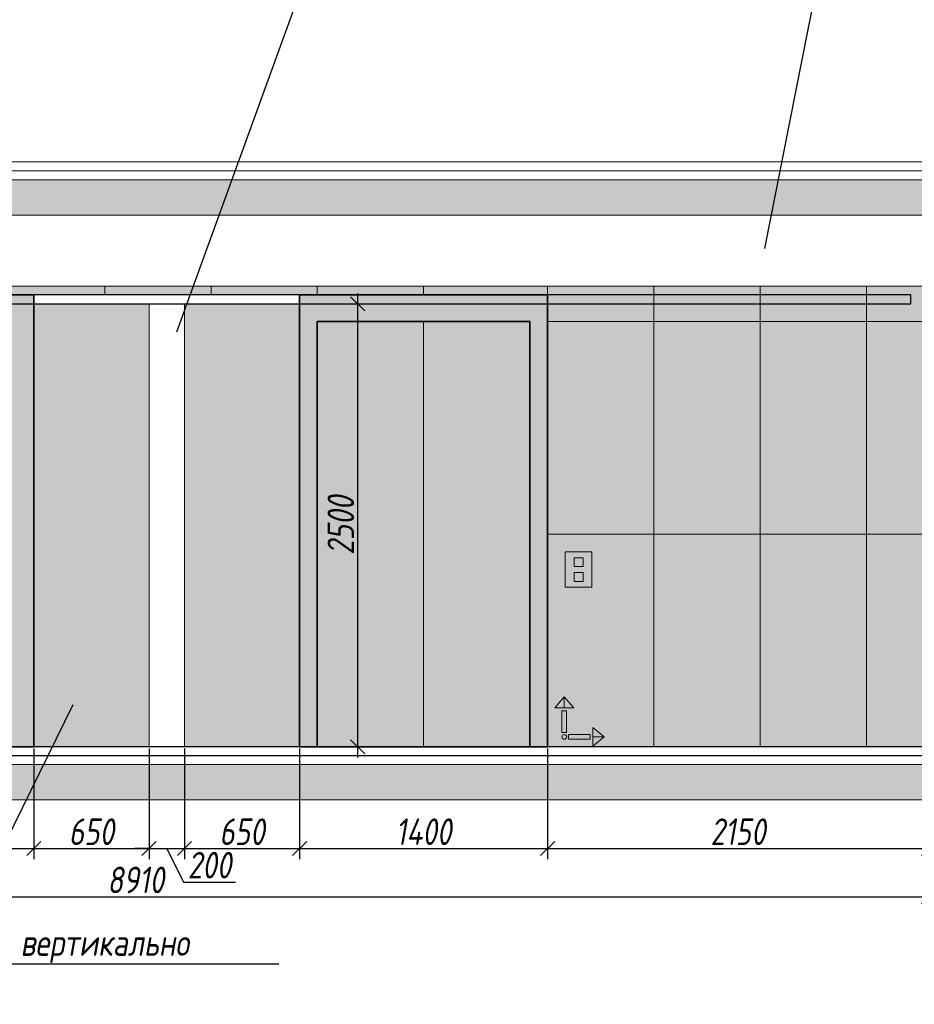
# Model space of a CAD drawing. Header units: millimetres. Extents: x -76220005 to 7466349, y -86687 to 22351.
# Tile 399 of 493: x 258744 to 263794, y 7111 to 12667. Entities that reach past the tile are written whole.
import ezdxf
from ezdxf import colors
from ezdxf.entities.mleader import LeaderData, LeaderLine
from ezdxf.math import Vec2, Vec3

# ---------------------------------------------------------------- set-up
doc = ezdxf.new("R2010")
doc.units = ezdxf.units.MM
doc.linetypes.add('DASHDOT', pattern=[25.4, 12.7, -6.35, 0, -6.35])
doc.layers.get('Defpoints').update_dxf_attribs({"color": 31})
doc.layers.add('A-DETL-GENF', color=7, linetype='Continuous', lineweight=5)
doc.layers.add('Отделка стен', color=253, linetype='Continuous', lineweight=0)
doc.layers.add('dim_razv', color=7, linetype='DASHDOT', lineweight=9, true_color=0x285228)
doc.layers.add('pol', color=7, linetype='Continuous', lineweight=15, true_color=0x55666d)
doc.styles.add('fl_iso paper', font='isocpeur.ttf', dxfattribs={"width": 0.8, "oblique": 10})
doc.styles.add('In tre', font='isocpeur.ttf', dxfattribs={"width": 0.8, "oblique": 10})
doc.dimstyles.new('In tre 1_50', dxfattribs={"dimtxt": 150, "dimasz": 80, "dimexe": 60, "dimexo": 10, "dimgap": 20, "dimtad": 1, "dimdec": 0, "dimrnd": 5, "dimzin": 0, "dimdsep": 46, "dimtxsty": 'fl_iso paper', "dimblk": 'OBLIQUE', "dimcen": 0, "dimdle": 60, "dimadec": 0, "dimazin": 0, "dimtfac": 1, "dimtdec": 0, "dimtofl": 0, "dimtmove": 1, "dimatfit": 1, "dimfxl": 40, "dimtolj": 1, "dimtzin": 0, "dimarcsym": 1})
picture_1 = doc.add_image_def('image1.png', size_in_pixel=(44, 610))

# ---------------------------------------------------------------- blocks, each defined once
blk = doc.blocks.new('_Oblique')
at = {"color": 0, "linetype": 'ByBlock', "lineweight": -2}
blk.add_line((-0.5, -0.5), (0.5, 0.5), dxfattribs=at)
blk = doc.blocks.new('*D128')
at = {"layer": 'Defpoints', "color": 0, "linetype": 'ByBlock', "transparency": 16777216}
for p in [(254923.8, 8264), (263873.8, 8264), (263873.8, 7717.8)]:
    blk.add_point(p, dxfattribs=at)
at = {"layer": 'dim_razv', "color": 0, "linetype": 'ByBlock', "lineweight": -2, "transparency": 16777216}
for p, q in [((254923.8, 8254), (254923.8, 7657.8)), ((263873.8, 8254), (263873.8, 7657.8)), ((254863.8, 7717.8), (263933.8, 7717.8))]:
    blk.add_line(p, q, dxfattribs=at)
at = {"layer": 'dim_razv', "color": 0, "linetype": 'ByBlock', "lineweight": -2, "transparency": 16777216, "xscale": 80, "yscale": 80, "zscale": 80, "rotation": 180}
blk.add_blockref('_Oblique', (254923.8, 7717.8), dxfattribs=at)
at = {"layer": 'dim_razv', "color": 0, "linetype": 'ByBlock', "lineweight": -2, "transparency": 16777216, "xscale": 80, "yscale": 80, "zscale": 80}
blk.add_blockref('_Oblique', (263873.8, 7717.8), dxfattribs=at)
at = {"layer": 'dim_razv', "color": 0, "linetype": 'ByBlock', "transparency": 16777216, "insert": (259398.8, 7812.8), "char_height": 150, "attachment_point": 5, "style": 'fl_iso paper'}
blk.add_mtext('\\A1;8910', dxfattribs=at)
blk = doc.blocks.new('*D143')
at = {"layer": 'Defpoints', "color": 0, "linetype": 'ByBlock', "transparency": 16777216}
for p in [(257423.8, 8564), (258823.8, 8564), (258823.8, 7989.8)]:
    blk.add_point(p, dxfattribs=at)
at = {"layer": 'dim_razv', "color": 0, "linetype": 'ByBlock', "lineweight": -2, "transparency": 16777216}
for p, q in [((257423.8, 8554), (257423.8, 7929.8)), ((258823.8, 8554), (258823.8, 7929.8)), ((257363.8, 7989.8), (258883.8, 7989.8))]:
    blk.add_line(p, q, dxfattribs=at)
at = {"layer": 'dim_razv', "color": 0, "linetype": 'ByBlock', "lineweight": -2, "transparency": 16777216, "xscale": 80, "yscale": 80, "zscale": 80, "rotation": 180}
blk.add_blockref('_Oblique', (257423.8, 7989.8), dxfattribs=at)
at = {"layer": 'dim_razv', "color": 0, "linetype": 'ByBlock', "lineweight": -2, "transparency": 16777216, "xscale": 80, "yscale": 80, "zscale": 80}
blk.add_blockref('_Oblique', (258823.8, 7989.8), dxfattribs=at)
at = {"layer": 'dim_razv', "color": 0, "linetype": 'ByBlock', "transparency": 16777216, "insert": (258123.8, 8084.8), "char_height": 150, "attachment_point": 5, "style": 'fl_iso paper'}
blk.add_mtext('\\A1;1400', dxfattribs=at)
blk = doc.blocks.new('*D144')
at = {"layer": 'Defpoints', "color": 0, "linetype": 'ByBlock', "transparency": 16777216}
for p in [(258823.8, 8564), (259473.8, 8564), (259473.8, 7989.8)]:
    blk.add_point(p, dxfattribs=at)
at = {"layer": 'dim_razv', "color": 0, "linetype": 'ByBlock', "lineweight": -2, "transparency": 16777216}
for p, q in [((258823.8, 8554), (258823.8, 7929.8)), ((259473.8, 8554), (259473.8, 7929.8)), ((258763.8, 7989.8), (259533.8, 7989.8))]:
    blk.add_line(p, q, dxfattribs=at)
at = {"layer": 'dim_razv', "color": 0, "linetype": 'ByBlock', "lineweight": -2, "transparency": 16777216, "xscale": 80, "yscale": 80, "zscale": 80, "rotation": 180}
blk.add_blockref('_Oblique', (258823.8, 7989.8), dxfattribs=at)
at = {"layer": 'dim_razv', "color": 0, "linetype": 'ByBlock', "lineweight": -2, "transparency": 16777216, "xscale": 80, "yscale": 80, "zscale": 80}
blk.add_blockref('_Oblique', (259473.8, 7989.8), dxfattribs=at)
at = {"layer": 'dim_razv', "color": 0, "linetype": 'ByBlock', "transparency": 16777216, "insert": (259148.8, 8084.8), "char_height": 150, "attachment_point": 5, "style": 'fl_iso paper'}
blk.add_mtext('\\A1;650', dxfattribs=at)
blk = doc.blocks.new('*D145')
at = {"layer": 'Defpoints', "color": 0, "linetype": 'ByBlock', "transparency": 16777216}
for p in [(259473.8, 8564), (259673.8, 8564), (259673.8, 7989.8)]:
    blk.add_point(p, dxfattribs=at)
at = {"layer": 'dim_razv', "color": 0, "linetype": 'ByBlock', "lineweight": -2, "transparency": 16777216}
for p, q in [((259473.8, 8554), (259473.8, 7929.8)), ((259673.8, 8554), (259673.8, 7929.8)), ((259473.8, 7989.8), (259393.8, 7989.8)), ((259473.8, 7989.8), (259673.8, 7989.8)), ((259573.8, 7989.8), (259668.3, 7800.9)), ((259673.8, 7989.8), (259753.8, 7989.8)), ((259668.3, 7800.9), (259962.8, 7800.9))]:
    blk.add_line(p, q, dxfattribs=at)
at = {"layer": 'dim_razv', "color": 0, "linetype": 'ByBlock', "lineweight": -2, "transparency": 16777216, "xscale": 80, "yscale": 80, "zscale": 80}
blk.add_blockref('_Oblique', (259473.8, 7989.8), dxfattribs=at)
at = {"layer": 'dim_razv', "color": 0, "linetype": 'ByBlock', "lineweight": -2, "transparency": 16777216, "xscale": 80, "yscale": 80, "zscale": 80, "rotation": 180}
blk.add_blockref('_Oblique', (259673.8, 7989.8), dxfattribs=at)
at = {"layer": 'dim_razv', "color": 0, "linetype": 'ByBlock', "transparency": 16777216, "insert": (259815.6, 7895.9), "char_height": 150, "attachment_point": 5, "style": 'fl_iso paper'}
blk.add_mtext('\\A1;200', dxfattribs=at)
blk = doc.blocks.new('*D146')
at = {"layer": 'Defpoints', "color": 0, "linetype": 'ByBlock', "transparency": 16777216}
for p in [(259673.8, 8564), (260323.8, 8564), (260323.8, 7989.8)]:
    blk.add_point(p, dxfattribs=at)
at = {"layer": 'dim_razv', "color": 0, "linetype": 'ByBlock', "lineweight": -2, "transparency": 16777216}
for p, q in [((259673.8, 8554), (259673.8, 7929.8)), ((260323.8, 8554), (260323.8, 7929.8)), ((259613.8, 7989.8), (260383.8, 7989.8))]:
    blk.add_line(p, q, dxfattribs=at)
at = {"layer": 'dim_razv', "color": 0, "linetype": 'ByBlock', "lineweight": -2, "transparency": 16777216, "xscale": 80, "yscale": 80, "zscale": 80, "rotation": 180}
blk.add_blockref('_Oblique', (259673.8, 7989.8), dxfattribs=at)
at = {"layer": 'dim_razv', "color": 0, "linetype": 'ByBlock', "lineweight": -2, "transparency": 16777216, "xscale": 80, "yscale": 80, "zscale": 80}
blk.add_blockref('_Oblique', (260323.8, 7989.8), dxfattribs=at)
at = {"layer": 'dim_razv', "color": 0, "linetype": 'ByBlock', "transparency": 16777216, "insert": (259998.8, 8084.8), "char_height": 150, "attachment_point": 5, "style": 'fl_iso paper'}
blk.add_mtext('\\A1;650', dxfattribs=at)
blk = doc.blocks.new('*D147')
at = {"layer": 'Defpoints', "color": 0, "linetype": 'ByBlock', "transparency": 16777216}
for p in [(261723.8, 8564), (263873.8, 8264), (263873.8, 7989.8)]:
    blk.add_point(p, dxfattribs=at)
at = {"layer": 'dim_razv', "color": 0, "linetype": 'ByBlock', "lineweight": -2, "transparency": 16777216}
for p, q in [((261723.8, 8554), (261723.8, 7929.8)), ((263873.8, 8254), (263873.8, 7929.8)), ((261663.8, 7989.8), (263933.8, 7989.8))]:
    blk.add_line(p, q, dxfattribs=at)
at = {"layer": 'dim_razv', "color": 0, "linetype": 'ByBlock', "lineweight": -2, "transparency": 16777216, "xscale": 80, "yscale": 80, "zscale": 80, "rotation": 180}
blk.add_blockref('_Oblique', (261723.8, 7989.8), dxfattribs=at)
at = {"layer": 'dim_razv', "color": 0, "linetype": 'ByBlock', "lineweight": -2, "transparency": 16777216, "xscale": 80, "yscale": 80, "zscale": 80}
blk.add_blockref('_Oblique', (263873.8, 7989.8), dxfattribs=at)
at = {"layer": 'dim_razv', "color": 0, "linetype": 'ByBlock', "transparency": 16777216, "insert": (262798.8, 8084.8), "char_height": 150, "attachment_point": 5, "style": 'fl_iso paper'}
blk.add_mtext('\\A1;2150', dxfattribs=at)
blk = doc.blocks.new('1')
at = {"layer": 'pol', "linetype": 'ByBlock'}
h = blk.add_hatch(color=1, dxfattribs=at)
h.paths.add_polyline_path([(35776.4, 73135.4), (35803.1, 73135.4), (35803.1, 73259), (35776.4, 73259)])
h.paths.add_polyline_path([(35789.8, 73274.6), (35843.2, 73274.6), (35789.8, 73338.2)])
h.paths.add_polyline_path([(35789.8, 73274.6), (35736.3, 73274.6), (35789.8, 73338.2)])
edge = h.paths.add_edge_path()
edge.add_arc((35789.8, 73110.5), 13.4, 0, 360)
h = blk.add_hatch(color=1, dxfattribs=at)
h.paths.add_polyline_path([(35813.3, 73097.1), (35813.3, 73123.9), (35936.9, 73123.9), (35936.9, 73097.1)])
h.paths.add_polyline_path([(35952.5, 73110.5), (35952.5, 73164), (36016.1, 73110.5)])
h.paths.add_polyline_path([(35952.5, 73110.5), (35952.5, 73057), (36016.1, 73110.5)])
at = {"layer": 'pol', "color": 1, "linetype": 'ByBlock'}
for points in [[(35789.8, 73274.6), (35736.3, 73274.6), (35789.8, 73338.2), (35789.8, 73274.6)], [(35789.8, 73274.6), (35843.2, 73274.6), (35789.8, 73338.2), (35789.8, 73274.6)], [(35952.5, 73110.5), (35952.5, 73164), (36016.1, 73110.5), (35952.5, 73110.5)], [(35952.5, 73110.5), (35952.5, 73057), (36016.1, 73110.5), (35952.5, 73110.5)]]:
    blk.add_lwpolyline(points, dxfattribs=at)
for points in [[(35776.4, 73135.4), (35803.1, 73135.4), (35803.1, 73259), (35776.4, 73259)], [(35813.3, 73097.1), (35813.3, 73123.9), (35936.9, 73123.9), (35936.9, 73097.1)]]:
    blk.add_lwpolyline(points, close=True, dxfattribs=at)
blk.add_circle((35789.8, 73110.5), 13.4, dxfattribs=at)
blk = doc.blocks.new('*D242')
at = {"layer": 'Defpoints', "color": 0, "linetype": 'ByBlock', "transparency": 16777216}
for p in [(260323.8, 11064), (260323.8, 8564), (260651.5, 8564)]:
    blk.add_point(p, dxfattribs=at)
at = {"layer": 'dim_razv', "color": 0, "linetype": 'ByBlock', "lineweight": -2, "transparency": 16777216}
for p, q in [((260651.5, 11124), (260651.5, 8504)), ((260333.8, 11064), (260711.5, 11064)), ((260333.8, 8564), (260711.5, 8564))]:
    blk.add_line(p, q, dxfattribs=at)
at = {"layer": 'dim_razv', "color": 0, "linetype": 'ByBlock', "lineweight": -2, "transparency": 16777216, "xscale": 80, "yscale": 80, "zscale": 80}
for p, rotation in [((260651.5, 11064), 90), ((260651.5, 8564), 270)]:
    blk.add_blockref('_Oblique', p, dxfattribs=dict(at, rotation=rotation))
at = {"layer": 'dim_razv', "color": 0, "linetype": 'ByBlock', "transparency": 16777216, "insert": (260556.5, 9814), "char_height": 150, "attachment_point": 5, "rotation": 90, "style": 'fl_iso paper'}
blk.add_mtext('\\A1;2500', dxfattribs=at)
blk = doc.blocks.new('*D243')
at = {"layer": 'Defpoints', "color": 0, "linetype": 'ByBlock', "transparency": 16777216}
for p in [(260323.8, 8564), (261723.8, 8564), (261723.8, 7989.8)]:
    blk.add_point(p, dxfattribs=at)
at = {"layer": 'dim_razv', "color": 0, "linetype": 'ByBlock', "lineweight": -2, "transparency": 16777216}
for p, q in [((260323.8, 8554), (260323.8, 7929.8)), ((261723.8, 8554), (261723.8, 7929.8)), ((260263.8, 7989.8), (261783.8, 7989.8))]:
    blk.add_line(p, q, dxfattribs=at)
at = {"layer": 'dim_razv', "color": 0, "linetype": 'ByBlock', "lineweight": -2, "transparency": 16777216, "xscale": 80, "yscale": 80, "zscale": 80, "rotation": 180}
blk.add_blockref('_Oblique', (260323.8, 7989.8), dxfattribs=at)
at = {"layer": 'dim_razv', "color": 0, "linetype": 'ByBlock', "lineweight": -2, "transparency": 16777216, "xscale": 80, "yscale": 80, "zscale": 80}
blk.add_blockref('_Oblique', (261723.8, 7989.8), dxfattribs=at)
at = {"layer": 'dim_razv', "color": 0, "linetype": 'ByBlock', "transparency": 16777216, "insert": (261023.8, 8084.8), "char_height": 150, "attachment_point": 5, "style": 'fl_iso paper'}
blk.add_mtext('\\A1;1400', dxfattribs=at)

msp = doc.modelspace()

# ---------------------------------------------------------------- hatches: boundary and pattern name
at = {"lineweight": 13, "true_color": 0xb5b5b5}
h = msp.add_hatch(color=253, dxfattribs=at)
h.dxf.hatch_style = 1
h.paths.add_polyline_path([(246103.8, 11114), (247153.8, 11114), (247153.8, 8564), (246103.8, 8564)])
h.paths.add_polyline_path([(248173.8, 11114), (249223.8, 11114), (249223.8, 8564), (248173.8, 8564)])
h.paths.add_polyline_path([(250243.8, 11114), (251293.8, 11114), (251293.8, 8564), (250243.8, 8564)])
h.paths.add_polyline_path([(257423.8, 11114), (258823.8, 11114), (258823.8, 8564), (257423.8, 8564)])
h.paths.add_polyline_path([(260323.8, 11114), (261723.8, 11114), (261723.8, 8564), (260323.8, 8564)])
at = {"lineweight": 13}
h = msp.add_hatch(color=253, dxfattribs=at)
h.dxf.hatch_style = 1
h.set_gradient(color1=(201, 61, 49), color2=(216, 219, 228), name='INVCURVED')
h.paths.add_polyline_path([(258823.8, 11064), (259473.8, 11064), (259473.8, 8564), (258823.8, 8564)])
h.paths.add_polyline_path([(259673.8, 8564), (260323.8, 8564), (260323.8, 11064), (259673.8, 11064)])
at = {"lineweight": 13, "true_color": 0xb5b5b5}
h = msp.add_hatch(color=253, dxfattribs=at)
h.dxf.hatch_style = 1
h.paths.add_polyline_path([(247253.8, 9664), (247403.8, 9664), (247403.8, 9464), (247253.8, 9464)])
h.paths.add_polyline_path([(251393.8, 9664), (251543.8, 9664), (251543.8, 9464), (251393.8, 9464)])
h.paths.add_polyline_path([(261823.8, 9664), (261973.8, 9664), (261973.8, 9464), (261823.8, 9464)])
at = {"layer": 'A-DETL-GENF'}
h = msp.add_hatch(dxfattribs=at)
h.set_pattern_fill('ANSI35', color=256, scale=20, style=0)
h.set_pattern_definition([(45, (122881.06, 722.8), (-89.80256, 89.80256), []), (45, (122970.86, 722.8), (-89.80256, 89.80256), [158.75, -31.75, 0, -31.75])])
h.paths.add_polyline_path([(243219.3, 11564), (266774.7, 11564), (266774.7, 11764), (243219.3, 11764)])
h.paths.add_polyline_path([(243219.3, 8264), (266774.7, 8264), (266774.7, 8464), (243219.3, 8464)])
at = {"layer": 'dim_razv', "true_color": 0xeceae4, "transparency": 33554687}
h = msp.add_hatch(dxfattribs=at)
h.set_pattern_fill('AR-SAND', color=254, scale=3, angle=315)
h.set_pattern_definition([(352.5, (23039.9, 13356.9), (100.426047, 107.214405), [0, -115.824, 0, -129.54, 0, -123.825]), (322.5, (23039.9, 13356.9), (247.41986, 56.70328), [0, -62.484, 0, -104.394, 0, -40.005]), (282.5, (22973.63, 13423.18), (168.099694, -167.48995), [0, -38.1, 0, -137.16, 0, -179.07]), (272.5, (22973.63, 13423.18), (209.26523, -114.68433), [0, -19.05, 0, -89.916, 0, -102.87])])
h.paths.add_polyline_path([(243713.8, 8564), (243713.8, 11164), (255823.8, 11164), (255823.8, 11089), (256273.8, 11089), (256273.8, 10714), (257073.8, 10714), (257073.8, 11164), (266133.8, 11164), (266133.8, 8564), (265983.8, 8564), (265983.8, 10744), (264023.8, 10744), (264023.8, 8564), (261723.8, 8564), (261723.8, 11114), (257423.8, 11114), (257423.8, 8564), (254773.8, 8564), (254773.8, 10744), (252813.8, 10744), (252813.8, 8564), (251293.8, 8564), (251293.8, 11114), (250243.8, 11114), (250243.8, 8564), (249223.8, 8564), (249223.8, 11114), (248173.8, 11114), (248173.8, 8564), (247763.8, 8564), (247763.8, 11064), (247563.8, 11064), (247563.8, 8564), (247153.8, 8564), (247153.8, 11114), (246103.8, 11114), (246103.8, 8564)])
h.paths.add_polyline_path([(247253.8, 9664), (247403.8, 9664), (247403.8, 9464), (247253.8, 9464)], flags=16)
h.paths.add_polyline_path([(251393.8, 9664), (251543.8, 9664), (251543.8, 9464), (251393.8, 9464)], flags=16)
h.paths.add_polyline_path([(261823.8, 9664), (261973.8, 9664), (261973.8, 9464), (261823.8, 9464)], flags=16)

# ---------------------------------------------------------------- linework, layer by layer
at = {"lineweight": 13}
for points in [[(243219.3, 11814), (266774.7, 11814), (266774.7, 11864), (243219.3, 11864)], [(266774.7, 11764), (243219.3, 11764), (243219.3, 11814), (266774.7, 11814)], [(243219.3, 11564), (266774.7, 11564), (266774.7, 11764), (243219.3, 11764)], [(258823.8, 11064), (260323.8, 11064), (260323.8, 8564), (258823.8, 8564)], [(258823.8, 11064), (259473.8, 11064), (259473.8, 8564), (258823.8, 8564)], [(259673.8, 8564), (260323.8, 8564), (260323.8, 11064), (259673.8, 11064)], [(261823.8, 9664), (261973.8, 9664), (261973.8, 9464), (261823.8, 9464)], [(261873.8, 9631.1), (261923.8, 9631.1), (261923.8, 9581.1), (261873.8, 9581.1)], [(261873.8, 9496.9), (261923.8, 9496.9), (261923.8, 9546.9), (261873.8, 9546.9)], [(243219.3, 8264), (266774.7, 8264), (266774.7, 8464), (243219.3, 8464)]]:
    msp.add_lwpolyline(points, close=True, dxfattribs=at)
at = {"color": 0, "linetype": 'ByBlock', "lineweight": 0}
msp.add_lwpolyline([(243713.8, 11164), (255823.8, 11164), (255823.8, 11089), (256273.8, 11089), (256273.8, 10714), (257073.8, 10714), (257073.8, 11164), (266133.8, 11164), (266133.8, 8564), (265983.8, 8564), (265983.8, 10744), (264023.8, 10744), (264023.8, 8564), (261723.8, 8564), (261723.8, 11114), (257423.8, 11114), (257423.8, 8564), (254773.8, 8564), (254773.8, 10744), (252813.8, 10744), (252813.8, 8564), (251293.8, 8564), (251293.8, 11114), (250243.8, 11114)], dxfattribs=at)
at = {"lineweight": 30}
msp.add_lwpolyline([(263773.8, 11114), (255023.8, 11114), (255023.8, 11064), (263773.8, 11064)], close=True, dxfattribs=at)
at = {"lineweight": 35}
for points in [[(257423.8, 11114), (258823.8, 11114), (258823.8, 8564), (257423.8, 8564)], [(260323.8, 11114), (261723.8, 11114), (261723.8, 8564), (260323.8, 8564)], [(260423.8, 10964), (261623.8, 10964), (261623.8, 8564), (260423.8, 8564)]]:
    msp.add_lwpolyline(points, close=True, dxfattribs=at)
at = {"lineweight": 13}
for points in [[(261023.8, 10964), (261023.8, 8564)], [(266473.8, 8514), (266774.7, 8514), (266774.7, 8464), (243219.3, 8464), (243219.3, 8514), (243513.8, 8514)], [(243713.8, 8514), (266133.8, 8514)]]:
    msp.add_lwpolyline(points, dxfattribs=at)
at = {"lineweight": 30}
for points in [[(266133.8, 8564), (243713.8, 8564)], [(243713.8, 8514), (266133.8, 8514)]]:
    msp.add_lwpolyline(points, dxfattribs=at)
at = {"layer": 'dim_razv', "color": 0, "linetype": 'ByBlock'}
msp.add_lwpolyline([(259473.8, 11064), (259473.8, 8564), (259673.8, 8564), (259673.8, 11064)], close=True, dxfattribs=at)
at = {"layer": 'Отделка стен', "transparency": 33554687}
for points in [[(258823.8, 11114), (258623.8, 11114), (258623.8, 11164)], [(259823.8, 11164), (259823.8, 11114), (259223.8, 11114), (259223.8, 11164)], [(260423.8, 11164), (260423.8, 11114), (260323.8, 11114)], [(261023.8, 11164), (261023.8, 11114), (260423.8, 11114), (260423.8, 11164)], [(261723.8, 11164), (261723.8, 11114), (261023.8, 11114), (261023.8, 11164)], [(261723.8, 11164), (261723.8, 10964), (262323.8, 10964), (262323.8, 11164)], [(262323.8, 11164), (262323.8, 10964), (262923.8, 10964), (262923.8, 11164)], [(262923.8, 11164), (262923.8, 10964), (263523.8, 10964), (263523.8, 11164)], [(263523.8, 11164), (263523.8, 10964), (263873.8, 10964), (263873.8, 11164)], [(264023.8, 10964), (263523.8, 10964), (263523.8, 9764), (264023.8, 9764)]]:
    msp.add_lwpolyline(points, dxfattribs=at)
for points in [[(261723.8, 10964), (261723.8, 9764), (262323.8, 9764), (262323.8, 10964)], [(262323.8, 10964), (262323.8, 9764), (262923.8, 9764), (262923.8, 10964)], [(262923.8, 10964), (262923.8, 9764), (263523.8, 9764), (263523.8, 10964)], [(261723.8, 9764), (261723.8, 8564), (262323.8, 8564), (262323.8, 9764)], [(262323.8, 9764), (262323.8, 8564), (262923.8, 8564), (262923.8, 9764)], [(262923.8, 9764), (262923.8, 8564), (263523.8, 8564), (263523.8, 9764)], [(263523.8, 9764), (263523.8, 8564), (264023.8, 8564), (264023.8, 9764)]]:
    msp.add_lwpolyline(points, close=True, dxfattribs=at)

# ---------------------------------------------------------------- block references
at = {"linetype": 'ByBlock', "xscale": 0.9938708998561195, "yscale": 0.9938708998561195, "zscale": 0.9938708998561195}
msp.add_blockref('1', (226247.7, -64042.3), dxfattribs=at)

# ---------------------------------------------------------------- dimensions: what is measured, and where the dimension line sits
at = {"layer": 'dim_razv', "linetype": 'ByBlock'}
dim = msp.add_linear_dim(base=(260651.5, 8564), p1=(260323.8, 11064), p2=(260323.8, 8564), angle=90, dimstyle='In tre 1_50', dxfattribs=at)
dim.commit()
dim.dimension.update_dxf_attribs({"geometry": '*D242', "text_midpoint": (260556.5, 9814)})
for base, p1, p2, picture, middle in [((258823.8, 7989.8), (257423.8, 8564), (258823.8, 8564), '*D143', (258123.8, 8084.8)), ((259473.8, 7989.8), (258823.8, 8564), (259473.8, 8564), '*D144', (259148.8, 8084.8)), ((260323.8, 7989.8), (259673.8, 8564), (260323.8, 8564), '*D146', (259998.8, 8084.8)), ((261723.8, 7989.8), (260323.8, 8564), (261723.8, 8564), '*D243', (261023.8, 8084.8)), ((263873.8, 7989.8), (261723.8, 8564), (263873.8, 8264), '*D147', (262798.8, 8084.8))]:
    dim = msp.add_linear_dim(base=base, p1=p1, p2=p2, dimstyle='In tre 1_50', dxfattribs=at)
    dim.commit()
    dim.dimension.update_dxf_attribs({"geometry": picture, "text_midpoint": middle})
dim = msp.add_linear_dim(base=(259673.8, 7989.8), p1=(259473.8, 8564), p2=(259673.8, 8564), dimstyle='In tre 1_50', dxfattribs=at)
dim.commit()
dim.dimension.update_dxf_attribs({"geometry": '*D145', "text_midpoint": (259688.3, 7800.9), "dimtype": 160})
dim = msp.add_linear_dim(base=(263873.8, 7717.8), p1=(254923.8, 8264), p2=(263873.8, 8264), text='8910', dimstyle='In tre 1_50', dxfattribs=at)
dim.commit()
dim.dimension.update_dxf_attribs({"geometry": '*D128', "text_midpoint": (259398.8, 7812.8)})

# ---------------------------------------------------------------- pictures from other files: only their frames are drawn
at = {"lineweight": 13}
image = msp.add_image(picture_1, insert=(259473.8, 8491.3), size_in_units=(200, 2772.7), dxfattribs=at)
image.set_boundary_path([(-0.5, 43.5), (-0.5, 593.5), (43.5, 593.5), (43.5, 43.5), (-0.5, 43.5)])

# ---------------------------------------------------------------- leaders
at = {"layer": 'dim_razv', "color": 0, "linetype": 'ByBlock'}
ml = msp.add_multileader_mtext('Standard', dxfattribs=at)
ml.set_content('Потолок подвесной, реечный\\Pрейка 50х50 белого цвета, шаг рейки 120-125мм', style='In tre')
ml.set_leader_properties()
ml.build(insert=Vec2(0, 0))
ml.multileader.update_dxf_attribs({"text_left_attachment_type": 6, "text_right_attachment_type": 6, "dogleg_length": 1, "arrow_head_size": 0, "scale": 50})
ctx = ml.context
ctx.base_point, ctx.scale, ctx.char_height, ctx.arrow_head_size, ctx.landing_gap_size, ctx.plane_origin = Vec3(210834.7, 13098.8), 50, 150, 0, 4.5, Vec3(220470.5, 11304.3)
ctx.left_attachment, ctx.right_attachment = 6, 6
notes = []
notes.append((ctx, [(0, (1, 1, 0), (213086.6, 13098.8), (-1, 0), 50, [(0, [(214358.1, 10864), (213006.1, 11114)], 0, [])])]))
ctx.mtext.insert, ctx.mtext.width, ctx.mtext.defined_height, ctx.mtext.flow_direction = Vec3(210839.2, 13293.8), 2509.515, 696.6, 5
ml = msp.add_multileader_mtext('Standard', dxfattribs=at)
ml.set_content('Потолок подвесной, реечный\\Pрейка 50х50 белого цвета, шаг рейки 120-125мм', style='In tre')
ml.set_leader_properties()
ml.build(insert=Vec2(0, 0))
ml.multileader.update_dxf_attribs({"text_left_attachment_type": 6, "text_right_attachment_type": 6, "dogleg_length": 1, "arrow_head_size": 0, "scale": 50})
ctx = ml.context
ctx.base_point, ctx.scale, ctx.char_height, ctx.arrow_head_size, ctx.landing_gap_size, ctx.plane_origin = Vec3(225839.2, 13098.8), 50, 150, 0, 4.5, Vec3(235424.9, 11304.3)
ctx.left_attachment, ctx.right_attachment = 6, 6
notes.append((ctx, [(0, (1, 1, 0), (228091.1, 13098.8), (-1, 0), 50, [(1, [(229220.3, 11114)], 0, [])])]))
ctx.mtext.insert, ctx.mtext.width, ctx.mtext.defined_height, ctx.mtext.flow_direction = Vec3(225843.7, 13293.8), 2509.515, 696.6, 5
ml = msp.add_multileader_mtext('Standard', dxfattribs=at)
ml.set_content('Окраска запотолочного пространства в белый цвет RAL9016', style='In tre')
ml.set_leader_properties()
ml.build(insert=Vec2(0, 0))
ml.multileader.update_dxf_attribs({"text_left_attachment_type": 6, "text_right_attachment_type": 6, "dogleg_length": 1, "arrow_head_size": 0, "scale": 50})
ctx = ml.context
ctx.base_point, ctx.scale, ctx.char_height, ctx.arrow_head_size, ctx.landing_gap_size, ctx.plane_origin = Vec3(217741.7, 12940.3), 50, 150, 0, 4.5, Vec3(222526.2, 9249.7)
ctx.left_attachment, ctx.right_attachment = 6, 6
notes.append((ctx, [(0, (1, 1, 0), (217691.7, 12940.3), (1, 0), 50, [(0, [(217401.3, 11250.4)], 0, [])])]))
ctx.mtext.insert, ctx.mtext.width, ctx.mtext.flow_direction = Vec3(217746.2, 13120.3), 3148.852, 5
ml = msp.add_multileader_mtext('Standard', dxfattribs=at)
ml.set_content('Окраска запотолочного пространства в белый цвет RAL9016', style='In tre')
ml.set_leader_properties()
ml.build(insert=Vec2(0, 0))
ml.multileader.update_dxf_attribs({"text_left_attachment_type": 6, "text_right_attachment_type": 6, "dogleg_length": 1, "arrow_head_size": 0, "scale": 50})
ctx = ml.context
ctx.base_point, ctx.scale, ctx.char_height, ctx.arrow_head_size, ctx.landing_gap_size, ctx.plane_origin = Vec3(232212.2, 12940.3), 50, 150, 0, 4.5, Vec3(236936.8, 9249.7)
ctx.left_attachment, ctx.right_attachment = 6, 6
notes.append((ctx, [(0, (1, 1, 0), (232162.2, 12940.3), (1, 0), 50, [(0, [(231811.9, 11390.7)], 0, [])])]))
ctx.mtext.insert, ctx.mtext.width, ctx.mtext.flow_direction = Vec3(232216.7, 13120.3), 3148.852, 5
ml = msp.add_multileader_mtext('Standard', dxfattribs=at)
ml.set_content('Вертикально расположенная бегущая строка (время/дата/t%%D/этаж)', style='In tre')
ml.set_leader_properties()
ml.build(insert=Vec2(0, 0))
ml.multileader.update_dxf_attribs({"text_left_attachment_type": 6, "text_right_attachment_type": 6, "dogleg_length": 1, "arrow_head_size": 0, "scale": 50})
ctx = ml.context
ctx.base_point, ctx.scale, ctx.char_height, ctx.arrow_head_size, ctx.landing_gap_size, ctx.plane_origin = Vec3(244651.3, 12932.2), 50, 150, 0, 4.5, Vec3(253179.9, 11137.7)
ctx.left_attachment, ctx.right_attachment = 6, 6
notes.append((ctx, [(0, (1, 1, 0), (246884.7, 12932.2), (-1, 0), 50, [(1, [(247661.2, 10545.8)], 0, [])])]))
ctx.mtext.insert, ctx.mtext.width, ctx.mtext.defined_height, ctx.mtext.flow_direction = Vec3(244655.8, 13127.2), 2509.515, 696.6, 5
ml = msp.add_multileader_mtext('Standard', dxfattribs=at)
ml.set_content('Потолок подвесной ГКЛ, окраска RAL9016', style='In tre')
ml.set_leader_properties()
ml.build(insert=Vec2(0, 0))
ml.multileader.update_dxf_attribs({"text_left_attachment_type": 6, "text_right_attachment_type": 6, "dogleg_length": 1, "arrow_head_size": 0, "scale": 50})
ctx = ml.context
ctx.base_point, ctx.scale, ctx.char_height, ctx.arrow_head_size, ctx.landing_gap_size, ctx.plane_origin = Vec3(249538.4, 12932.2), 50, 150, 0, 4.5, Vec3(257727.7, 11137.7)
ctx.left_attachment, ctx.right_attachment = 6, 6
notes.append((ctx, [(0, (1, 1, 0), (251432.5, 12932.2), (-1, 0), 50, [(1, [(251615.3, 11114)], 0, [])])]))
ctx.mtext.insert, ctx.mtext.width, ctx.mtext.defined_height, ctx.mtext.flow_direction = Vec3(249542.9, 13127.2), 2509.515, 696.6, 5
ml = msp.add_multileader_mtext('Standard', dxfattribs=at)
ml.set_content('Решетка вентиляционная декоративная 250х250 в цвет стен', style='In tre')
ml.set_leader_properties()
ml.build(insert=Vec2(0, 0))
ml.multileader.update_dxf_attribs({"text_left_attachment_type": 6, "text_right_attachment_type": 6, "dogleg_length": 1, "arrow_head_size": 0, "scale": 50})
ctx = ml.context
ctx.base_point, ctx.scale, ctx.char_height, ctx.arrow_head_size, ctx.landing_gap_size, ctx.plane_origin = Vec3(253537.8, 12932.2), 50, 150, 0, 4.5, Vec3(262428.9, 11137.7)
ctx.left_attachment, ctx.right_attachment = 6, 6
notes.append((ctx, [(0, (1, 1, 0), (256433.1, 12932.2), (-1, 0), 50, [(1, [(256068.8, 11439)], 0, [])])]))
ctx.mtext.insert, ctx.mtext.width, ctx.mtext.defined_height, ctx.mtext.flow_direction = Vec3(253542.3, 13127.2), 2988.725, 696.6, 5
ml = msp.add_multileader_mtext('Standard', dxfattribs=at)
ml.set_content('Решетка вентиляционная декоративная 700х700 в цвет стен', style='In tre')
ml.set_leader_properties()
ml.build(insert=Vec2(0, 0))
ml.multileader.update_dxf_attribs({"text_left_attachment_type": 6, "text_right_attachment_type": 6, "dogleg_length": 1, "arrow_head_size": 0, "scale": 50})
ctx = ml.context
ctx.base_point, ctx.scale, ctx.char_height, ctx.arrow_head_size, ctx.landing_gap_size, ctx.plane_origin = Vec3(257244.5, 12932.2), 50, 150, 0, 4.5, Vec3(266728.6, 11137.7)
ctx.left_attachment, ctx.right_attachment = 6, 6
notes.append((ctx, [(1, (1, 1, 0), (257194.5, 12932.2), (1, 0), 50, [(1, [(257043.5, 11464)], 0, [])])]))
ctx.mtext.insert, ctx.mtext.width, ctx.mtext.defined_height, ctx.mtext.flow_direction = Vec3(257249, 13127.2), 2945.657, 696.6, 5
ml = msp.add_multileader_mtext('Standard', dxfattribs=at)
ml.set_content('Вертикально расположенная бегущая строка (время/дата/t%%D/этаж)', style='In tre')
ml.set_leader_properties()
ml.build(insert=Vec2(0, 0))
ml.multileader.update_dxf_attribs({"text_left_attachment_type": 6, "text_right_attachment_type": 6, "dogleg_length": 1, "arrow_head_size": 0, "scale": 50})
ctx = ml.context
ctx.base_point, ctx.scale, ctx.char_height, ctx.arrow_head_size, ctx.landing_gap_size, ctx.plane_origin = Vec3(260415.9, 12932.2), 50, 150, 0, 4.5, Vec3(269823.3, 11137.7)
ctx.left_attachment, ctx.right_attachment = 6, 6
notes.append((ctx, [(1, (1, 1, 0), (260365.9, 12932.2), (1, 0), 50, [(1, [(259631.4, 10905.3)], 0, [])])]))
ctx.mtext.insert, ctx.mtext.width, ctx.mtext.defined_height, ctx.mtext.flow_direction = Vec3(260420.4, 13127.2), 2509.515, 696.6, 5
ml = msp.add_multileader_mtext('Standard', dxfattribs=at)
ml.set_content('Окраска запотолочного пространства в белый цвет RAL9016', style='In tre')
ml.set_leader_properties()
ml.build(insert=Vec2(0, 0))
ml.multileader.update_dxf_attribs({"text_left_attachment_type": 6, "text_right_attachment_type": 6, "dogleg_length": 1, "arrow_head_size": 0, "scale": 50})
ctx = ml.context
ctx.base_point, ctx.scale, ctx.char_height, ctx.arrow_head_size, ctx.landing_gap_size, ctx.plane_origin = Vec3(263290.2, 12843.7), 50, 150, 0, 4.5, Vec3(268024.8, 9153.1)
ctx.left_attachment, ctx.right_attachment = 6, 6
notes.append((ctx, [(0, (1, 1, 0), (263240.2, 12843.7), (1, 0), 50, [(0, [(262949.9, 11376.2)], 0, [])])]))
ctx.mtext.insert, ctx.mtext.width, ctx.mtext.flow_direction = Vec3(263294.7, 13023.7), 3148.852, 5
ml = msp.add_multileader_mtext('Standard', dxfattribs=at)
ml.set_content('Стекло градиентное цветное \\P(цвет согласно концепта)', style='In tre')
ml.set_leader_properties()
ml.build(insert=Vec2(0, 0))
ml.multileader.update_dxf_attribs({"text_left_attachment_type": 6, "text_right_attachment_type": 6, "dogleg_length": 1, "arrow_head_size": 0, "scale": 50})
ctx = ml.context
ctx.base_point, ctx.scale, ctx.char_height, ctx.arrow_head_size, ctx.landing_gap_size, ctx.plane_origin = Vec3(256027.6, 7378.2), 50, 150, 0, 4.5, Vec3(266470.8, 11029.5)
ctx.left_attachment, ctx.right_attachment = 6, 6
notes.append((ctx, [(0, (1, 1, 0), (258345.1, 7378.2), (-1, 0), 50, [(1, [(259043.9, 8800.8)], 0, [])])]))
ctx.mtext.insert, ctx.mtext.width, ctx.mtext.defined_height, ctx.mtext.flow_direction = Vec3(256032.1, 7558.2), 3092.716, 696.6, 5
ml = msp.add_multileader_mtext('Standard', dxfattribs=at)
ml.set_content('Плитка керамогранитная, настенная, размер плитки 600х1200мм, расположить вертикально', style='In tre')
ml.set_leader_properties()
ml.build(insert=Vec2(0, 0))
ml.multileader.update_dxf_attribs({"text_left_attachment_type": 6, "text_right_attachment_type": 6, "dogleg_length": 1, "arrow_head_size": 0, "scale": 50})
ctx = ml.context
ctx.base_point, ctx.scale, ctx.char_height, ctx.arrow_head_size, ctx.landing_gap_size, ctx.plane_origin = Vec3(252629.5, 7339.3), 50, 150, 0, 4.5, Vec3(254543.6, 7218.9)
ctx.left_attachment, ctx.right_attachment = 6, 6
notes.append((ctx, [(1, (1, 1, 0), (252579.5, 7339.3), (1, 0), 50, [(1, [(251961, 8740.6)], 0, [])])]))
ctx.mtext.insert, ctx.mtext.width, ctx.mtext.defined_height, ctx.mtext.flow_direction = Vec3(252634, 7534.3), 3060.297, 696.6, 5
ml = msp.add_multileader_mtext('Standard', dxfattribs=at)
ml.set_content('Решетка вентиляционная декоративная 700х550 в цвет стен', style='In tre')
ml.set_leader_properties()
ml.build(insert=Vec2(0, 0))
ml.multileader.update_dxf_attribs({"text_left_attachment_type": 6, "text_right_attachment_type": 6, "dogleg_length": 1, "arrow_head_size": 0, "scale": 50})
ctx = ml.context
ctx.base_point, ctx.scale, ctx.char_height, ctx.arrow_head_size, ctx.landing_gap_size, ctx.plane_origin = Vec3(217568.9, 7381.7), 50, 150, 0, 4.5, Vec3(222406.8, 5587.2)
ctx.left_attachment, ctx.right_attachment = 6, 6
notes.append((ctx, [(1, (1, 1, 0), (217518.9, 7381.7), (1, 0), 50, [(1, [(216995.1, 8664)], 0, [])])]))
ctx.mtext.insert, ctx.mtext.width, ctx.mtext.defined_height, ctx.mtext.flow_direction = Vec3(217573.4, 7576.7), 2985.437, 696.6, 5
for ctx, leaders in notes:
    for number, flags, end, landing, length, lines in leaders:
        leader = LeaderData()
        leader.index, (leader.has_last_leader_line, leader.has_dogleg_vector, leader.attachment_direction) = number, flags
        leader.last_leader_point, leader.dogleg_vector, leader.dogleg_length = Vec3(end), Vec3(landing), length
        for number, points, colour, breaks in lines:
            line = LeaderLine()
            line.index, line.vertices, line.color, line.breaks = number, Vec3.list(points), colors.encode_raw_color(colour), breaks
            leader.lines.append(line)
        ctx.leaders.append(leader)

doc.saveas('drawing.dxf')
